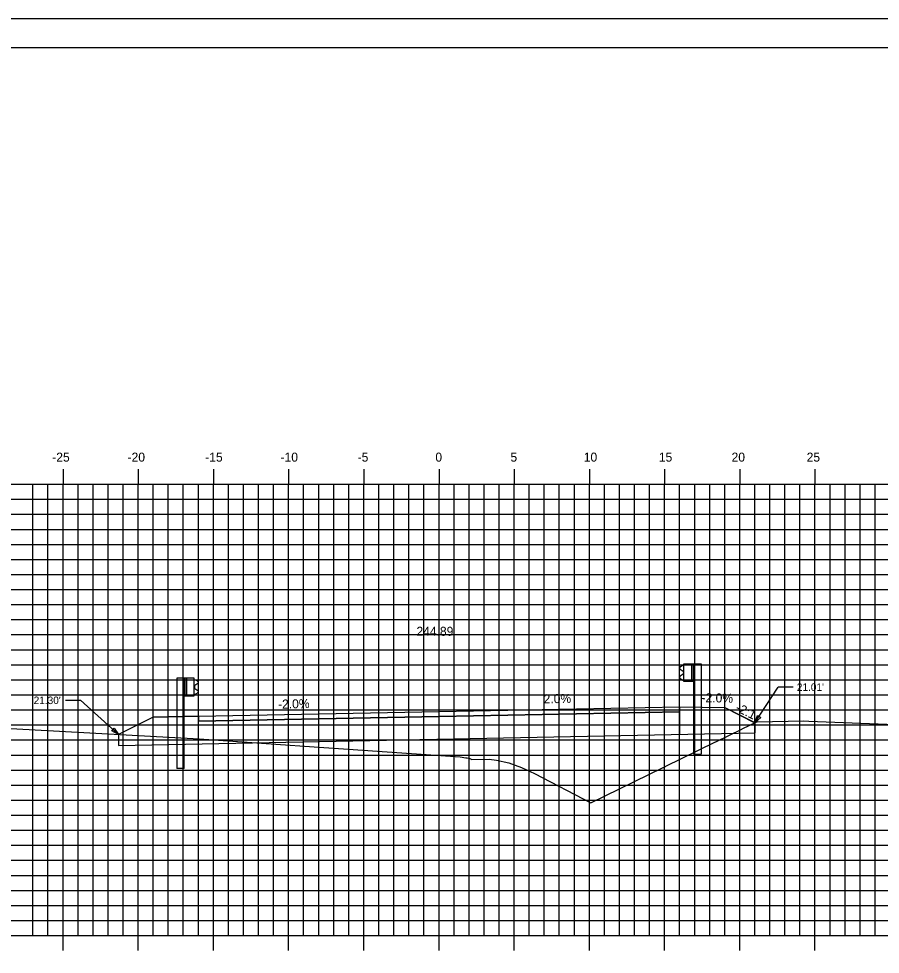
# Model space of a CAD drawing. Extents: x 1170543 to 1177585, y 609599 to 610623.
# Drawn here: x 1172889.8 to 1172947.1, y 609646.6 to 609708.8 of the extents above; entities that cross this region are included whole.
import ezdxf

# ---------------------------------------------------------------- set-up
doc = ezdxf.new("R2010")
doc.units = 0
for name, color, linetype in [('ANNOTATION', 7, 'Continuous'), ('BORDER', 7, 'Continuous'), ('D_Guardrail_Beam_Lt', 7, 'Continuous'), ('D_Guardrail_Beam_Rt', 7, 'Continuous'), ('D_Roadway_Centerline', 7, 'Continuous'), ('D_Roadway_Centerline_Text', 7, 'Continuous'), ('D_Roadway_Edge_Shoulder', 7, 'Continuous'), ('D_Roadway_Edge_TW', 7, 'Continuous'), ('D_Roadway_Pavement', 7, 'Continuous'), ('D_Roadway_SlopeLines', 7, 'Continuous'), ('D_Roadway_SubGrade', 7, 'Continuous'), ('H_V ANNOTATION', 7, 'Continuous'), ('MAJOR', 7, 'Continuous'), ('MINOR', 7, 'Continuous'), ('PLOT BOUNDARY', 7, 'Continuous'), ('S_Roadway_Centerline', 7, 'Continuous'), ('SHADING', 7, 'Continuous')]:
    doc.layers.add(name, color=color, linetype=linetype)

msp = doc.modelspace()

# ---------------------------------------------------------------- linework, layer by layer
at = {"layer": 'ANNOTATION'}
for p, q in [((1172938.759, 609662.018), (1172940.291, 609664.382)), ((1172941.291, 609664.382), (1172940.291, 609664.382)), ((1172892.92, 609663.507), (1172893.92, 609663.507)), ((1172896.448, 609661.234), (1172893.92, 609663.507))]:
    msp.add_line(p, q, dxfattribs=at)
for points in [[(1172939.136, 609662.37), (1172938.759, 609662.018), (1172938.926, 609662.506)], [(1172896.16, 609661.662), (1172896.448, 609661.234), (1172895.993, 609661.476)]]:
    msp.add_lwpolyline(points, close=True, dxfattribs=at)
at = {"layer": 'BORDER'}
msp.add_line((1173002.748, 609706.872), (1172842.748, 609706.872), dxfattribs=at)
at = {"layer": 'D_Guardrail_Beam_Lt'}
for p, q in [((1172900.318, 609664.974), (1172900.318, 609658.974)), ((1172900.789, 609664.974), (1172900.318, 609664.974)), ((1172901.477, 609664.974), (1172900.789, 609664.974)), ((1172900.789, 609664.974), (1172900.789, 609663.808)), ((1172900.852, 609664.974), (1172900.852, 609663.808)), ((1172900.956, 609664.974), (1172900.956, 609663.808)), ((1172901.477, 609663.808), (1172901.477, 609664.974)), ((1172901.477, 609664.891), (1172901.551, 609664.877)), ((1172901.71, 609664.627), (1172901.515, 609664.491)), ((1172901.567, 609664.87), (1172901.71, 609664.77)), ((1172901.481, 609664.426), (1172901.481, 609664.356)), ((1172901.515, 609664.292), (1172901.71, 609664.155)), ((1172901.71, 609664.012), (1172901.567, 609663.912)), ((1172900.789, 609663.808), (1172901.477, 609663.808)), ((1172900.81, 609658.974), (1172900.81, 609663.808)), ((1172901.551, 609663.906), (1172901.477, 609663.891)), ((1172900.81, 609658.974), (1172900.318, 609658.974))]:
    msp.add_line(p, q, dxfattribs=at)
for centre, major_axis, start_param, end_param in [((1172901.543, 609664.836), (0.0417, 0), 0.959931, 1.376053), ((1172901.66, 609664.698), (0.0877, 0), 5.323254, 7.243116), ((1172901.56, 609664.426), (-0.0789, 0), 5.323254, 6.283185), ((1172901.56, 609664.356), (-0.0789, 0), 6.283185, 7.243116), ((1172901.66, 609664.084), (0.0877, 0), 5.323254, 7.243116), ((1172901.543, 609663.946), (0.0417, 0), 4.907132, 5.323254)]:
    msp.add_ellipse(centre, major_axis=major_axis, ratio=0.995501, start_param=start_param, end_param=end_param, dxfattribs=at)
at = {"layer": 'D_Guardrail_Beam_Rt'}
for p, q in [((1172934.018, 609665.925), (1172934.706, 609665.925)), ((1172934.018, 609664.758), (1172934.018, 609665.925)), ((1172934.539, 609665.925), (1172934.539, 609664.758)), ((1172934.643, 609665.925), (1172934.643, 609664.758)), ((1172934.706, 609665.925), (1172935.177, 609665.925)), ((1172934.706, 609665.925), (1172934.706, 609664.758)), ((1172935.177, 609665.925), (1172935.177, 609659.925)), ((1172933.928, 609665.82), (1172933.785, 609665.72)), ((1172933.785, 609665.577), (1172933.98, 609665.441)), ((1172933.98, 609665.242), (1172933.785, 609665.106)), ((1172934.018, 609665.842), (1172933.944, 609665.827)), ((1172934.014, 609665.377), (1172934.014, 609665.307)), ((1172933.785, 609664.963), (1172933.928, 609664.863)), ((1172933.944, 609664.856), (1172934.018, 609664.842)), ((1172934.706, 609664.758), (1172934.018, 609664.758)), ((1172934.685, 609659.925), (1172934.685, 609664.758)), ((1172934.685, 609659.925), (1172935.177, 609659.925))]:
    msp.add_line(p, q, dxfattribs=at)
for centre, major_axis, start_param, end_param in [((1172933.835, 609665.649), (-0.0877, 0), 5.323254, 7.243116), ((1172933.952, 609665.786), (-0.0417, 0), 4.907132, 5.323254), ((1172933.935, 609665.377), (0.0789, 0), 0, 0.959931), ((1172933.935, 609665.307), (0.0789, 0), 5.323254, 6.283185), ((1172933.835, 609665.034), (-0.0877, 0), 5.323254, 7.243116), ((1172933.952, 609664.897), (-0.0417, 0), 0.959931, 1.376053)]:
    msp.add_ellipse(centre, major_axis=major_axis, ratio=0.995501, start_param=start_param, end_param=end_param, dxfattribs=at)
at = {"layer": 'D_Roadway_Centerline'}
msp.add_lwpolyline([(1172898.748, 609662.384), (1172901.748, 609662.444), (1172917.748, 609662.764), (1172933.748, 609663.084), (1172936.748, 609663.024), (1172938.748, 609662.024)], dxfattribs=at)
at = {"layer": 'D_Roadway_Edge_Shoulder'}
for points in [[(1172933.748, 609663.084), (1172933.748, 609662.751)], [(1172901.748, 609662.444), (1172901.748, 609662.111)]]:
    msp.add_lwpolyline(points, dxfattribs=at)
at = {"layer": 'D_Roadway_Edge_TW'}
msp.add_lwpolyline([(1172901.748, 609662.111), (1172901.748, 609662.444), (1172917.748, 609662.764), (1172933.748, 609663.084), (1172933.748, 609662.751), (1172917.748, 609662.431)], close=True, dxfattribs=at)
at = {"layer": 'D_Roadway_Pavement'}
msp.add_lwpolyline([(1172901.748, 609662.111), (1172901.748, 609662.111), (1172917.748, 609662.431), (1172933.748, 609662.751), (1172933.748, 609662.751), (1172917.748, 609662.431)], close=True, dxfattribs=at)
for points in [[(1172933.748, 609662.751), (1172933.748, 609662.751)], [(1172933.748, 609662.751), (1172933.748, 609662.751)], [(1172901.748, 609662.111), (1172901.748, 609662.111)], [(1172901.748, 609662.111), (1172901.748, 609662.111)]]:
    msp.add_lwpolyline(points, dxfattribs=at)
at = {"layer": 'D_Roadway_SlopeLines'}
for points in [[(1172936.748, 609663.024), (1172938.748, 609662.024)], [(1172898.748, 609662.384), (1172896.448, 609661.234)]]:
    msp.add_lwpolyline(points, dxfattribs=at)
at = {"layer": 'D_Roadway_SubGrade'}
for p, q in [((1172917.748, 609662.431), (1172933.748, 609662.751)), ((1172933.748, 609663.084), (1172936.748, 609663.024)), ((1172933.748, 609661.251), (1172933.748, 609663.084)), ((1172933.748, 609662.751), (1172933.748, 609661.251)), ((1172936.748, 609663.024), (1172938.759, 609662.018)), ((1172898.748, 609662.384), (1172896.448, 609661.234)), ((1172901.748, 609662.444), (1172898.748, 609662.384)), ((1172901.748, 609660.611), (1172901.748, 609662.444)), ((1172901.748, 609662.111), (1172917.748, 609662.431)), ((1172901.748, 609660.611), (1172901.748, 609662.111)), ((1172938.759, 609662.018), (1172938.759, 609661.351)), ((1172896.448, 609661.234), (1172896.448, 609660.505))]:
    msp.add_line(p, q, dxfattribs=at)
at = {"layer": 'MAJOR'}
for p, q in [((1172892.748, 609678.874), (1172892.748, 609677.872)), ((1172897.748, 609678.874), (1172897.748, 609677.872)), ((1172902.748, 609678.874), (1172902.748, 609677.872)), ((1172907.748, 609678.874), (1172907.748, 609677.872)), ((1172912.748, 609678.874), (1172912.748, 609677.872)), ((1172917.748, 609678.874), (1172917.748, 609677.872)), ((1172922.748, 609678.874), (1172922.748, 609677.872)), ((1172927.748, 609678.874), (1172927.748, 609677.872)), ((1172932.748, 609678.874), (1172932.748, 609677.872)), ((1172937.748, 609678.874), (1172937.748, 609677.872)), ((1172942.748, 609678.874), (1172942.748, 609677.872)), ((1172847.748, 609677.872), (1172987.748, 609677.872)), ((1172847.748, 609677.872), (1172987.748, 609677.872)), ((1172892.748, 609647.872), (1172892.748, 609677.872)), ((1172897.748, 609647.872), (1172897.748, 609677.872)), ((1172902.748, 609647.872), (1172902.748, 609677.872)), ((1172907.748, 609647.872), (1172907.748, 609677.872)), ((1172912.748, 609647.872), (1172912.748, 609677.872)), ((1172917.748, 609647.872), (1172917.748, 609677.872)), ((1172922.748, 609647.872), (1172922.748, 609677.872)), ((1172927.748, 609647.872), (1172927.748, 609677.872)), ((1172932.748, 609647.872), (1172932.748, 609677.872)), ((1172937.748, 609647.872), (1172937.748, 609677.872)), ((1172942.748, 609647.872), (1172942.748, 609677.872)), ((1172847.748, 609672.872), (1172987.748, 609672.872)), ((1172847.748, 609667.872), (1172987.748, 609667.872)), ((1172847.748, 609662.872), (1172987.748, 609662.872)), ((1172847.748, 609657.872), (1172987.748, 609657.872)), ((1172847.748, 609652.872), (1172987.748, 609652.872)), ((1172847.748, 609647.872), (1172987.748, 609647.872)), ((1172847.748, 609647.872), (1172987.748, 609647.872)), ((1172892.748, 609646.87), (1172892.748, 609647.872)), ((1172897.748, 609646.87), (1172897.748, 609647.872)), ((1172902.748, 609646.87), (1172902.748, 609647.872)), ((1172907.748, 609646.87), (1172907.748, 609647.872)), ((1172912.748, 609646.87), (1172912.748, 609647.872)), ((1172917.748, 609646.87), (1172917.748, 609647.872)), ((1172922.748, 609646.87), (1172922.748, 609647.872)), ((1172927.748, 609646.87), (1172927.748, 609647.872)), ((1172932.748, 609646.87), (1172932.748, 609647.872)), ((1172937.748, 609646.87), (1172937.748, 609647.872)), ((1172942.748, 609646.87), (1172942.748, 609647.872))]:
    msp.add_line(p, q, dxfattribs=at)
at = {"layer": 'MINOR'}
for p, q in [((1172890.748, 609647.872), (1172890.748, 609677.872)), ((1172891.748, 609647.872), (1172891.748, 609677.872)), ((1172893.748, 609647.872), (1172893.748, 609677.872)), ((1172894.748, 609647.872), (1172894.748, 609677.872)), ((1172895.748, 609647.872), (1172895.748, 609677.872)), ((1172896.748, 609647.872), (1172896.748, 609677.872)), ((1172898.748, 609647.872), (1172898.748, 609677.872)), ((1172899.748, 609647.872), (1172899.748, 609677.872)), ((1172900.748, 609647.872), (1172900.748, 609677.872)), ((1172901.748, 609647.872), (1172901.748, 609677.872)), ((1172903.748, 609647.872), (1172903.748, 609677.872)), ((1172904.748, 609647.872), (1172904.748, 609677.872)), ((1172905.748, 609647.872), (1172905.748, 609677.872)), ((1172906.748, 609647.872), (1172906.748, 609677.872)), ((1172908.748, 609647.872), (1172908.748, 609677.872)), ((1172909.748, 609647.872), (1172909.748, 609677.872)), ((1172910.748, 609647.872), (1172910.748, 609677.872)), ((1172911.748, 609647.872), (1172911.748, 609677.872)), ((1172913.748, 609647.872), (1172913.748, 609677.872)), ((1172914.748, 609647.872), (1172914.748, 609677.872)), ((1172915.748, 609647.872), (1172915.748, 609677.872)), ((1172916.748, 609647.872), (1172916.748, 609677.872)), ((1172918.748, 609647.872), (1172918.748, 609677.872)), ((1172919.748, 609647.872), (1172919.748, 609677.872)), ((1172920.748, 609647.872), (1172920.748, 609677.872)), ((1172921.748, 609647.872), (1172921.748, 609677.872)), ((1172923.748, 609647.872), (1172923.748, 609677.872)), ((1172924.748, 609647.872), (1172924.748, 609677.872)), ((1172925.748, 609647.872), (1172925.748, 609677.872)), ((1172926.748, 609647.872), (1172926.748, 609677.872)), ((1172928.748, 609647.872), (1172928.748, 609677.872)), ((1172929.748, 609647.872), (1172929.748, 609677.872)), ((1172930.748, 609647.872), (1172930.748, 609677.872)), ((1172931.748, 609647.872), (1172931.748, 609677.872)), ((1172933.748, 609647.872), (1172933.748, 609677.872)), ((1172934.748, 609647.872), (1172934.748, 609677.872)), ((1172935.748, 609647.872), (1172935.748, 609677.872)), ((1172936.748, 609647.872), (1172936.748, 609677.872)), ((1172938.748, 609647.872), (1172938.748, 609677.872)), ((1172939.748, 609647.872), (1172939.748, 609677.872)), ((1172940.748, 609647.872), (1172940.748, 609677.872)), ((1172941.748, 609647.872), (1172941.748, 609677.872)), ((1172943.748, 609647.872), (1172943.748, 609677.872)), ((1172944.748, 609647.872), (1172944.748, 609677.872)), ((1172945.748, 609647.872), (1172945.748, 609677.872)), ((1172946.748, 609647.872), (1172946.748, 609677.872)), ((1172847.748, 609676.872), (1172987.748, 609676.872)), ((1172847.748, 609675.872), (1172987.748, 609675.872)), ((1172847.748, 609674.872), (1172987.748, 609674.872)), ((1172847.748, 609673.872), (1172987.748, 609673.872)), ((1172847.748, 609671.872), (1172987.748, 609671.872)), ((1172847.748, 609670.872), (1172987.748, 609670.872)), ((1172847.748, 609669.872), (1172987.748, 609669.872)), ((1172847.748, 609668.872), (1172987.748, 609668.872)), ((1172847.748, 609666.872), (1172987.748, 609666.872)), ((1172847.748, 609665.872), (1172987.748, 609665.872)), ((1172847.748, 609664.872), (1172987.748, 609664.872)), ((1172847.748, 609663.872), (1172987.748, 609663.872)), ((1172847.748, 609661.872), (1172987.748, 609661.872)), ((1172847.748, 609660.872), (1172987.748, 609660.872)), ((1172847.748, 609659.872), (1172987.748, 609659.872)), ((1172847.748, 609658.872), (1172987.748, 609658.872)), ((1172847.748, 609656.872), (1172987.748, 609656.872)), ((1172847.748, 609655.872), (1172987.748, 609655.872)), ((1172847.748, 609654.872), (1172987.748, 609654.872)), ((1172847.748, 609653.872), (1172987.748, 609653.872)), ((1172847.748, 609651.872), (1172987.748, 609651.872)), ((1172847.748, 609650.872), (1172987.748, 609650.872)), ((1172847.748, 609649.872), (1172987.748, 609649.872)), ((1172847.748, 609648.872), (1172987.748, 609648.872))]:
    msp.add_line(p, q, dxfattribs=at)
at = {"layer": 'PLOT BOUNDARY'}
msp.add_lwpolyline([(1172834.654, 609598.813), (1173004.654, 609598.813), (1173004.654, 609708.813), (1172834.654, 609708.813)], close=True, dxfattribs=at)
at = {"layer": 'S_Roadway_Centerline'}
msp.add_lwpolyline([(1172887.633, 609661.715), (1172901.791, 609660.943), (1172909.457, 609660.412), (1172919.147, 609659.741), (1172919.54, 609659.695), (1172919.627, 609659.684), (1172919.713, 609659.665), (1172919.798, 609659.637), (1172919.882, 609659.6), (1172919.934, 609659.574), (1172921.094, 609659.595), (1172921.568, 609659.537), (1172922.396, 609659.341), (1172923.236, 609659.047), (1172924.088, 609658.652), (1172927.852, 609656.698), (1172932.664, 609659.046), (1172932.666, 609659.049), (1172932.778, 609659.104), (1172936.141, 609660.744), (1172936.163, 609660.755), (1172937.894, 609661.599), (1172937.896, 609661.601), (1172937.898, 609661.601), (1172938.879, 609662.077), (1172938.892, 609662.083), (1172938.907, 609662.083), (1172941.985, 609662.142), (1172942.328, 609662.129), (1172958.481, 609661.498)], dxfattribs=at)
at = {"layer": 'SHADING'}
msp.add_line((1172896.448, 609660.505), (1172938.759, 609661.351), dxfattribs=at)

# ---------------------------------------------------------------- texts
at = {"layer": 'ANNOTATION'}
for s, p in [("21.01'", (1172941.541, 609664.132)), ("21.30'", (1172890.796, 609663.257))]:
    msp.add_text(s, height=0.5, dxfattribs=at).set_placement(p)
for s, rotation, p in [('-2.0%', 1.14576, (1172907.051, 609662.95)), ('2.0%', 1.14576, (1172924.711, 609663.304)), ('-2.0%', 358.85424, (1172935.199, 609663.388)), ('-2:1', 333.43495, (1172937.407, 609662.83))]:
    msp.add_text(s, height=0.6, rotation=rotation, dxfattribs=at).set_placement(p)
at = {"layer": 'D_Roadway_Centerline'}
for s, p in [('C', (1172917.742, 609662.764)), ('L', (1172917.748, 609662.757))]:
    msp.add_text(s, height=0.0146, dxfattribs=at).set_placement(p)
at = {"layer": 'D_Roadway_Centerline_Text'}
msp.add_text('244.89', height=0.6, dxfattribs=at).set_placement((1172916.249, 609667.796))
at = {"layer": 'H_V ANNOTATION'}
for s, p in [('-25', (1172892.033, 609679.372)), ('-20', (1172897.041, 609679.372)), ('-15', (1172902.204, 609679.372)), ('-10', (1172907.212, 609679.372)), ('-5', (1172912.338, 609679.372)), ('0', (1172917.507, 609679.372)), ('5', (1172922.499, 609679.372)), ('10', (1172927.373, 609679.372)), ('15', (1172932.365, 609679.372)), ('20', (1172937.202, 609679.372)), ('25', (1172942.194, 609679.372))]:
    msp.add_text(s, height=0.6, dxfattribs=at).set_placement(p)

doc.saveas('drawing.dxf')
